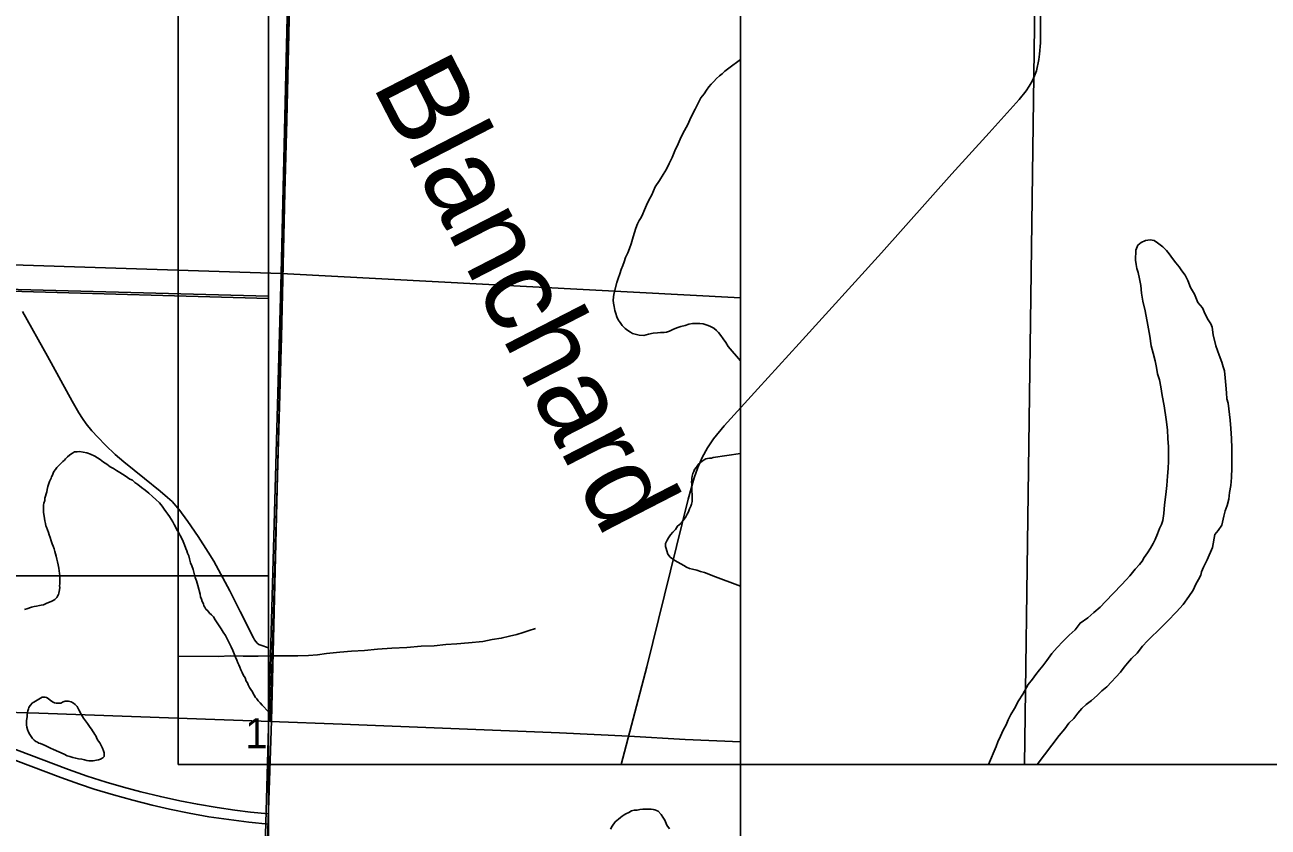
# Model space of a CAD drawing. Extents: x 0 to 68, y 0 to 52.9.
# Drawn here: x 49.292 to 51.122, y 34.369 to 35.551 of the extents above; entities that cross this region are included whole.
import ezdxf

# ---------------------------------------------------------------- set-up
doc = ezdxf.new("R2010")
doc.units = 0
for name, color, linetype in [('Default', 7, 'Continuous'), ('GM_X_Minor_Lake', 7, 'Continuous'), ('GM_X_Minor_River', 7, 'Continuous'), ('GM_X_State_Route', 7, 'Continuous'), ('GM_X_Township', 7, 'Continuous'), ('GM_X_Township_Road', 7, 'Continuous')]:
    doc.layers.add(name, color=color, linetype=linetype)

msp = doc.modelspace()

# ---------------------------------------------------------------- linework, layer by layer
at = {"layer": 'Default'}
for p, q in [((49.5172, 34.4614), (49.5172, 52.9414)), ((50.3451, 32.7683), (50.3451, 42.0083)), ((49.6501, 31.1431), (49.6501, 38.5351)), ((42.2581, 34.7391), (49.6501, 34.7391)), ((49.5172, 34.4614), (67.9972, 34.4614))]:
    msp.add_line(p, q, dxfattribs=at)
for points in [[(49.5172, 37.0651), (50.798, 37.0352), (50.7632, 34.4614)], [(50.3101, 35.4718), (50.3142, 35.4758), (50.3182, 35.4788), (50.3222, 35.4828), (50.3282, 35.4868), (50.3451, 35.4998)], [(50.3451, 35.0558), (50.3273, 35.0769), (50.3238, 35.083), (50.3198, 35.0885), (50.3163, 35.093), (50.3128, 35.0976), (50.3098, 35.1006), (50.3058, 35.1041), (50.3032, 35.1056), (50.3002, 35.1071), (50.2962, 35.1086), (50.2902, 35.1102), (50.2852, 35.1107), (50.2797, 35.1107), (50.2747, 35.1107), (50.2691, 35.1097), (50.2636, 35.1077), (50.2576, 35.1063), (50.2516, 35.1043), (50.2455, 35.1018), (50.2405, 35.0998), (50.2365, 35.0983), (50.233, 35.0978), (50.2275, 35.0978), (50.223, 35.0973), (50.2164, 35.0964), (50.2099, 35.0949), (50.2029, 35.0934), (50.1958, 35.0939), (50.1903, 35.0949), (50.1863, 35.096), (50.1833, 35.098), (50.1793, 35.1005), (50.1753, 35.1035), (50.1708, 35.1081), (50.1678, 35.1121), (50.1653, 35.1161), (50.1633, 35.1206), (50.1618, 35.1256), (50.1603, 35.1302), (50.1593, 35.1357), (50.1583, 35.1407), (50.1578, 35.1452), (50.1584, 35.1497), (50.1589, 35.1542), (50.1629, 35.1713), (50.1649, 35.1773), (50.1675, 35.1838), (50.1695, 35.1903), (50.172, 35.1963), (50.174, 35.2018), (50.1761, 35.2079), (50.1791, 35.2149), (50.1816, 35.2214), (50.1841, 35.2284), (50.1872, 35.2384), (50.1892, 35.2449), (50.1912, 35.2515), (50.1937, 35.2575), (50.1962, 35.2625), (50.1988, 35.267), (50.2013, 35.2725), (50.2038, 35.2785), (50.2068, 35.285), (50.2104, 35.2925), (50.2149, 35.3005), (50.2194, 35.3121), (50.226, 35.3216), (50.2315, 35.3306), (50.2361, 35.3381), (50.2401, 35.3466), (50.2446, 35.3556), (50.2487, 35.3651), (50.2532, 35.3757), (50.2577, 35.3857), (50.2628, 35.3952), (50.2678, 35.4042), (50.2719, 35.4142), (50.2784, 35.4267), (50.283, 35.4353), (50.287, 35.4433), (50.2915, 35.4493), (50.295, 35.4548), (50.2986, 35.4593), (50.3021, 35.4633), (50.3061, 35.4673), (50.3101, 35.4718)], [(50.3451, 33.8265), (49.6321, 33.8651), (49.6691, 35.1845), (50.3451, 35.1488)], [(49.6501, 34.1105), (49.1337, 34.1352), (49.1705, 35.1638), (49.6501, 35.1513)], [(49.4263, 34.8941), (49.4219, 34.8973), (49.4171, 34.8998), (49.4123, 34.9034), (49.4075, 34.9066), (49.4023, 34.9106), (49.3943, 34.9155), (49.3883, 34.9183), (49.3827, 34.9203), (49.3718, 34.9224), (49.3686, 34.922), (49.3666, 34.9216), (49.3646, 34.9216), (49.3618, 34.92), (49.3594, 34.9184), (49.3574, 34.9168), (49.3545, 34.9144), (49.3513, 34.9116), (49.3497, 34.9096), (49.3473, 34.9076), (49.3453, 34.9056), (49.3433, 34.9036), (49.3413, 34.9016), (49.3385, 34.8988), (49.3364, 34.896), (49.3344, 34.8928), (49.3332, 34.8904), (49.332, 34.8876), (49.3308, 34.8852), (49.33, 34.8832), (49.3292, 34.8812), (49.328, 34.878), (49.3264, 34.8736), (49.3255, 34.8708), (49.3243, 34.8664), (49.3239, 34.8631), (49.3227, 34.8599), (49.3219, 34.8567), (49.3211, 34.8535), (49.3207, 34.8503), (49.3195, 34.8463), (49.3191, 34.8431), (49.319, 34.8399), (49.319, 34.8375), (49.319, 34.8355), (49.319, 34.8327), (49.3202, 34.8234), (49.321, 34.8202), (49.3218, 34.8162), (49.3226, 34.813), (49.3234, 34.8106), (49.3246, 34.807), (49.3262, 34.8029), (49.3274, 34.7993), (49.3286, 34.7957), (49.3302, 34.7909), (49.3318, 34.7865), (49.333, 34.7829), (49.3346, 34.7788), (49.3358, 34.7752), (49.3366, 34.7716), (49.3377, 34.768), (49.3385, 34.7636), (49.3397, 34.7596), (49.3405, 34.7551), (49.3413, 34.7503), (49.3421, 34.7467), (49.3425, 34.7427), (49.3429, 34.7395), (49.3429, 34.7355), (49.3429, 34.7315), (49.3429, 34.7274), (49.3425, 34.7242), (49.3429, 34.7218), (49.3424, 34.7186), (49.342, 34.7162), (49.3416, 34.7138), (49.3408, 34.7114), (49.3396, 34.7094), (49.3384, 34.707), (49.3356, 34.7042), (49.3332, 34.703), (49.33, 34.7014), (49.3263, 34.6998), (49.3227, 34.6982), (49.3191, 34.6966), (49.3155, 34.6958), (49.3131, 34.6954), (49.3087, 34.6946), (49.3051, 34.6939), (49.3014, 34.6931), (49.2942, 34.6907), (49.291, 34.6895)], [(50.3451, 34.724), (50.3044, 34.7389), (50.2984, 34.7414), (50.2924, 34.744), (50.2863, 34.7455), (50.2808, 34.7475), (50.2743, 34.749), (50.2703, 34.7501), (50.2658, 34.7521), (50.2618, 34.7541), (50.2573, 34.7566), (50.2528, 34.7591), (50.2487, 34.7617), (50.2452, 34.7642), (50.2417, 34.7667), (50.2382, 34.7712), (50.2367, 34.7758), (50.2357, 34.7793), (50.2347, 34.7823), (50.2348, 34.7868), (50.2373, 34.7918), (50.2393, 34.7953), (50.2423, 34.7993), (50.2458, 34.8033), (50.2494, 34.8073), (50.2524, 34.8123), (50.2574, 34.8163), (50.2609, 34.8208), (50.2645, 34.8258), (50.2665, 34.8298), (50.2685, 34.8333), (50.27, 34.8378), (50.272, 34.8419), (50.273, 34.8449), (50.274, 34.8484), (50.2741, 34.8534), (50.2736, 34.8694), (50.2736, 34.874), (50.2731, 34.8775), (50.2736, 34.8805), (50.2736, 34.883), (50.2741, 34.886), (50.2751, 34.89), (50.2767, 34.893), (50.2777, 34.896), (50.2802, 34.899), (50.2827, 34.903), (50.2862, 34.906), (50.2887, 34.908), (50.2917, 34.91), (50.2943, 34.9115), (50.2968, 34.912), (50.2998, 34.9125), (50.3023, 34.9125), (50.3048, 34.9135), (50.3451, 34.9191)], [(49.6501, 34.5387), (49.6411, 34.5487), (49.6379, 34.5519), (49.6351, 34.5551), (49.6331, 34.5579), (49.6311, 34.56), (49.6291, 34.5632), (49.6279, 34.5656), (49.6267, 34.568), (49.6243, 34.5716), (49.6223, 34.5748), (49.6203, 34.5785), (49.6191, 34.5813), (49.6175, 34.5841), (49.6159, 34.5889), (49.6135, 34.5925), (49.6115, 34.5965), (49.6095, 34.6006), (49.6079, 34.6046), (49.6067, 34.6078), (49.6051, 34.611), (49.6035, 34.615), (49.6015, 34.6194), (49.5995, 34.6243), (49.5975, 34.6291), (49.5955, 34.6343), (49.5919, 34.6412), (49.5895, 34.6464), (49.5867, 34.6512), (49.5835, 34.656), (49.5807, 34.6609), (49.5775, 34.6653), (49.5747, 34.6697), (49.5719, 34.6741), (49.5695, 34.6785), (49.5663, 34.6818), (49.5635, 34.6842), (49.5611, 34.6874), (49.5579, 34.6902), (49.5563, 34.693), (49.5551, 34.695), (49.5543, 34.6979), (49.5527, 34.7011), (49.5515, 34.7047), (49.5503, 34.7083), (49.5495, 34.7119), (49.5464, 34.7248), (49.544, 34.7316), (49.5424, 34.7368), (49.5408, 34.7424), (49.5392, 34.7485), (49.5372, 34.7537), (49.5356, 34.7585), (49.534, 34.7641), (49.5328, 34.7686), (49.5312, 34.7726), (49.53, 34.7758), (49.5284, 34.7794), (49.5268, 34.7846), (49.5244, 34.7895), (49.5224, 34.7943), (49.52, 34.7987), (49.5176, 34.8035), (49.5152, 34.8071), (49.5133, 34.8112), (49.5113, 34.8148), (49.5093, 34.8188), (49.5069, 34.8228), (49.5045, 34.8264), (49.5021, 34.8301), (49.4993, 34.8337), (49.4965, 34.8373), (49.4937, 34.8417), (49.4897, 34.8466), (49.4844, 34.8514), (49.4792, 34.8562), (49.474, 34.8611), (49.4684, 34.8651), (49.4632, 34.8691), (49.458, 34.8735), (49.4536, 34.8768), (49.45, 34.88), (49.446, 34.8816), (49.4428, 34.884), (49.4392, 34.8865), (49.4352, 34.8889), (49.4312, 34.8913), (49.4263, 34.8941)], [(50.154, 34.3657), (50.1565, 34.3702), (50.1605, 34.3767), (50.1656, 34.3807), (50.1686, 34.3832), (50.1711, 34.3852), (50.1741, 34.3872), (50.1766, 34.3887), (50.1806, 34.3907), (50.1847, 34.3927), (50.1887, 34.3937), (50.1932, 34.3941), (50.1972, 34.3951), (50.2012, 34.3956), (50.2072, 34.3956), (50.2107, 34.3956), (50.2138, 34.3956), (50.2168, 34.3951), (50.2193, 34.3946), (50.2238, 34.3925), (50.2283, 34.3875), (50.2308, 34.3835), (50.2338, 34.379), (50.2368, 34.3719), (50.2408, 34.3664)]]:
    msp.add_lwpolyline(points, dxfattribs=at)
for points in [[(48.3843, 36.5523), (49.6996, 36.5084), (49.6691, 35.1845), (48.3458, 35.227)], [(48.3458, 35.227), (49.6691, 35.1845), (49.6321, 33.8651), (48.3149, 33.9086)]]:
    msp.add_lwpolyline(points, close=True, dxfattribs=at)
at = {"layer": 'GM_X_Minor_Lake'}
for points in [[(49.3172, 34.5606), (49.3047, 34.553), (49.3027, 34.5518), (49.2995, 34.5482), (49.2975, 34.545), (49.2967, 34.543), (49.2959, 34.5402), (49.2955, 34.5378), (49.2947, 34.535), (49.2947, 34.5318), (49.2942, 34.5285), (49.2938, 34.5261), (49.2938, 34.5225), (49.2938, 34.5197), (49.2946, 34.5161), (49.2954, 34.5125), (49.297, 34.5089), (49.2986, 34.5053), (49.3006, 34.5024), (49.3026, 34.4996), (49.3054, 34.4972), (49.3078, 34.4952), (49.3102, 34.494), (49.3122, 34.4928), (49.3146, 34.492), (49.3178, 34.4907), (49.3214, 34.4891), (49.3255, 34.4871), (49.3295, 34.4851), (49.3339, 34.4831), (49.3495, 34.4762), (49.3539, 34.4738), (49.3575, 34.473), (49.3619, 34.4717), (49.3664, 34.4705), (49.3704, 34.4697), (49.3752, 34.4689), (49.3792, 34.4681), (49.3828, 34.4673), (49.386, 34.4664), (49.3888, 34.4668), (49.392, 34.4668), (49.3944, 34.4672), (49.3969, 34.4676), (49.4001, 34.468), (49.4029, 34.4688), (49.4065, 34.4708)], [(49.3172, 34.5606), (49.3196, 34.5606), (49.3212, 34.5602), (49.3236, 34.5597), (49.3256, 34.5585), (49.3288, 34.5561), (49.332, 34.5533), (49.3352, 34.5521), (49.3376, 34.5513), (49.3401, 34.5513), (49.3421, 34.5513), (49.3445, 34.5517), (49.3477, 34.5533), (49.3509, 34.5544), (49.3537, 34.5544), (49.3557, 34.5544), (49.3577, 34.554), (49.3597, 34.5536), (49.3629, 34.5516), (49.3657, 34.5496), (49.3685, 34.5464), (49.3701, 34.5435), (49.3709, 34.5415), (49.3737, 34.5363), (49.3749, 34.5343), (49.3777, 34.5295), (49.3837, 34.5214), (49.3857, 34.5186), (49.3877, 34.5158), (49.3897, 34.513), (49.3913, 34.5106), (49.3929, 34.5078), (49.3945, 34.5053), (49.3961, 34.5033), (49.3969, 34.5009), (49.3985, 34.4977), (49.3997, 34.4957), (49.4017, 34.4929), (49.4033, 34.4901), (49.4049, 34.4872), (49.4057, 34.4852), (49.4073, 34.4812), (49.4085, 34.4784), (49.4085, 34.4756), (49.4081, 34.4732), (49.4065, 34.4708), (49.4029, 34.4688), (49.4001, 34.468), (49.3969, 34.4676), (49.3944, 34.4672), (49.392, 34.4668), (49.3888, 34.4668), (49.386, 34.4664), (49.3828, 34.4673), (49.3792, 34.4681), (49.3752, 34.4689), (49.3704, 34.4697), (49.3664, 34.4705), (49.3619, 34.4717), (49.3575, 34.473), (49.3539, 34.4738), (49.3495, 34.4762), (49.3339, 34.4831), (49.3295, 34.4851), (49.3255, 34.4871), (49.3214, 34.4891), (49.3178, 34.4907), (49.3146, 34.492), (49.3122, 34.4928), (49.3102, 34.494), (49.3078, 34.4952), (49.3054, 34.4972), (49.3026, 34.4996), (49.3006, 34.5024), (49.2986, 34.5053), (49.297, 34.5089), (49.2954, 34.5125), (49.2946, 34.5161), (49.2938, 34.5197), (49.2938, 34.5225), (49.2938, 34.5261), (49.2942, 34.5285), (49.2947, 34.5318), (49.2947, 34.535), (49.2955, 34.5378), (49.2959, 34.5402), (49.2967, 34.543), (49.2975, 34.545), (49.2995, 34.5482), (49.3027, 34.5518), (49.3047, 34.553), (49.3172, 34.5606)], [(49.4065, 34.4708), (49.4081, 34.4732), (49.4085, 34.4756), (49.4085, 34.4784), (49.4073, 34.4812), (49.4057, 34.4852), (49.4049, 34.4872), (49.4033, 34.4901), (49.4017, 34.4929), (49.3997, 34.4957), (49.3985, 34.4977), (49.3969, 34.5009), (49.3961, 34.5033), (49.3945, 34.5053), (49.3929, 34.5078), (49.3913, 34.5106), (49.3897, 34.513), (49.3877, 34.5158), (49.3857, 34.5186), (49.3837, 34.5214), (49.3777, 34.5295), (49.3749, 34.5343), (49.3737, 34.5363), (49.3709, 34.5415), (49.3701, 34.5435), (49.3685, 34.5464), (49.3657, 34.5496), (49.3629, 34.5516), (49.3597, 34.5536), (49.3577, 34.554), (49.3557, 34.5544), (49.3537, 34.5544), (49.3509, 34.5544), (49.3477, 34.5533), (49.3445, 34.5517), (49.3421, 34.5513), (49.3401, 34.5513), (49.3376, 34.5513), (49.3352, 34.5521), (49.332, 34.5533), (49.3288, 34.5561), (49.3256, 34.5585), (49.3236, 34.5597), (49.3212, 34.5602), (49.3196, 34.5606), (49.3172, 34.5606)]]:
    msp.add_lwpolyline(points, dxfattribs=at)
at = {"layer": 'GM_X_Minor_River'}
for points in [[(50.7819, 34.4614), (50.8144, 34.5039), (50.8226, 34.5139), (50.8287, 34.5219), (50.8358, 34.5288), (50.8419, 34.5368), (50.848, 34.5438), (50.8541, 34.5497), (50.8622, 34.5557), (50.8703, 34.5626), (50.8774, 34.5696), (50.8845, 34.5755), (50.9048, 34.5974), (50.9099, 34.6044), (50.915, 34.6104), (50.9211, 34.6174), (50.9292, 34.6253), (50.9373, 34.6353), (50.9445, 34.6432), (50.9516, 34.6502), (50.9587, 34.6572), (50.9658, 34.6641), (50.9739, 34.6721), (50.9871, 34.686), (50.9972, 34.6969), (51.0054, 34.7089), (51.0115, 34.7179), (51.0156, 34.7269), (51.0197, 34.7339), (51.0228, 34.7399), (51.0238, 34.7449), (51.0269, 34.7519), (51.0321, 34.7629), (51.0403, 34.7809), (51.0435, 34.7999), (51.0486, 34.8059), (51.0537, 34.8139), (51.0568, 34.8269), (51.0589, 34.8349), (51.062, 34.8429), (51.0641, 34.852), (51.0652, 34.862), (51.0673, 34.872), (51.0684, 34.8841), (51.0686, 34.8981), (51.0687, 34.9112), (51.0689, 34.9273), (51.068, 34.9413), (51.0671, 34.9564), (51.0663, 34.9685), (51.0635, 34.9936), (51.0615, 34.9997), (51.0606, 35.0087), (51.0597, 35.0198), (51.0588, 35.0308), (51.0579, 35.0409), (51.056, 35.0469), (51.054, 35.054), (51.0501, 35.0641), (51.0452, 35.0782), (51.0414, 35.0943), (51.0395, 35.1054), (51.0375, 35.1104), (51.0336, 35.1165), (51.0296, 35.1246), (51.0257, 35.1337), (51.0187, 35.1418), (51.0138, 35.1539), (51.0079, 35.164), (51.004, 35.1741), (51.0001, 35.1822), (50.9951, 35.1882), (50.9911, 35.1943), (50.9862, 35.2004), (50.9812, 35.2065), (50.9762, 35.2136), (50.9723, 35.2186), (50.9673, 35.2237), (50.9593, 35.2298), (50.9543, 35.2329), (50.9483, 35.2339), (50.9413, 35.233), (50.9352, 35.2301), (50.9301, 35.2261), (50.9271, 35.2191), (50.9269, 35.204), (50.9279, 35.198), (50.9288, 35.1919), (50.9308, 35.1859)], [(50.9308, 35.1859), (50.9327, 35.1768), (50.9346, 35.1668), (50.9355, 35.1557), (50.9374, 35.1436), (50.9412, 35.1295), (50.9451, 35.1084), (50.9479, 35.0923), (50.9498, 35.0782), (50.9527, 35.0671), (50.9556, 35.056), (50.9575, 35.046), (50.9594, 35.0369), (50.9623, 35.0278), (50.9643, 35.0178), (50.9661, 35.0047), (50.969, 34.9896), (50.9718, 34.9695), (50.9737, 34.9544), (50.9745, 34.9413), (50.9754, 34.9292), (50.9753, 34.9192), (50.9752, 34.9081), (50.9751, 34.8971), (50.974, 34.8861), (50.9729, 34.872), (50.9717, 34.859), (50.9696, 34.8439), (50.9684, 34.8309), (50.9673, 34.8208), (50.9653, 34.8148), (50.9622, 34.8088), (50.9591, 34.8008), (50.956, 34.7928), (50.9529, 34.7868), (50.9488, 34.7798), (50.9447, 34.7728), (50.9396, 34.7659), (50.9366, 34.7609), (50.9325, 34.7559), (50.9264, 34.7489), (50.9223, 34.7439), (50.9183, 34.739), (50.9132, 34.733), (50.9061, 34.726), (50.8827, 34.7011), (50.8746, 34.6932), (50.8655, 34.6852), (50.8564, 34.6773), (50.8452, 34.6694), (50.8381, 34.6594), (50.829, 34.6515), (50.8198, 34.6425), (50.8117, 34.6336), (50.8036, 34.6246), (50.7965, 34.6146), (50.7903, 34.6067), (50.7853, 34.6007), (50.7802, 34.5937), (50.7751, 34.5867), (50.769, 34.5788), (50.7608, 34.5648), (50.7547, 34.5548), (50.7485, 34.5438), (50.7434, 34.5348), (50.7393, 34.5268), (50.7362, 34.5198), (50.7321, 34.5118), (50.728, 34.5028), (50.7239, 34.4948), (50.7218, 34.4878), (50.7102, 34.4614)], [(49.5172, 34.621), (49.5766, 34.6203), (49.5937, 34.6212), (49.6128, 34.621), (49.6349, 34.6207), (49.656, 34.6215), (49.6761, 34.6213), (49.6932, 34.6211), (49.7093, 34.622), (49.7223, 34.6228), (49.7354, 34.6247), (49.7555, 34.6265), (49.7726, 34.6283), (49.7917, 34.6292), (49.8109, 34.631), (49.832, 34.6327), (49.8541, 34.6335), (49.8752, 34.6353), (49.8943, 34.6361), (49.9114, 34.6379), (49.9275, 34.6388), (49.9446, 34.6406), (49.9657, 34.6424), (49.9798, 34.6453), (49.9929, 34.6471), (50.005, 34.65), (50.0161, 34.6529), (50.0251, 34.6558), (50.0342, 34.6588), (50.0433, 34.6617)]]:
    msp.add_lwpolyline(points, dxfattribs=at)
at = {"layer": 'GM_X_State_Route'}
for points in [[(49.149, 34.5321), (49.2973, 34.476), (49.3556, 34.4538), (49.383, 34.4441), (49.4114, 34.4352), (49.4369, 34.4277), (49.4623, 34.4208), (49.491, 34.4138), (49.5199, 34.4075), (49.5457, 34.4026), (49.5749, 34.3977), (49.6009, 34.394), (49.6238, 34.3912), (49.6501, 34.3887)], [(49.2561, 34.4756), (49.3444, 34.4421), (49.3719, 34.432), (49.3937, 34.4248), (49.422, 34.4163), (49.4504, 34.4084), (49.479, 34.4011), (49.5046, 34.3953), (49.5335, 34.3894), (49.5626, 34.3843), (49.5918, 34.38), (49.6211, 34.3764), (49.6501, 34.3735)]]:
    msp.add_lwpolyline(points, dxfattribs=at)
at = {"layer": 'GM_X_Township'}
for points in [[(44.7776, 37.9316), (45.7636, 37.9078), (45.7815, 37.9075), (46.4354, 37.887), (47.0934, 37.8749), (47.9758, 37.8521), (48.4292, 37.8378), (49.0919, 37.8129), (49.7424, 37.7891), (49.7157, 36.9972), (49.7077, 36.748), (49.6951, 36.1805), (49.6872, 35.8521), (49.6545, 34.5254), (49.6326, 33.8658), (49.6189, 33.2067), (49.6098, 32.7683)], [(49.6501, 35.1479), (49.27, 35.1583), (49.1679, 35.1597), (48.6476, 35.1787), (48.1174, 35.1987), (47.7547, 35.2101), (47.0487, 35.2284), (46.5224, 35.238), (45.9992, 35.2545), (45.9849, 35.2547), (45.1961, 35.2737)]]:
    msp.add_lwpolyline(points, dxfattribs=at)
at = {"layer": 'GM_X_Township_Road'}
for points in [[(49.688, 35.8492), (49.6879, 35.8446), (49.6849, 35.7504), (49.677, 35.4103), (49.6744, 35.3038), (49.6694, 35.0907), (49.663, 34.8695), (49.6534, 34.5335), (49.6531, 34.5245)], [(50.1693, 34.4614), (50.2072, 34.6052), (50.2681, 34.8521), (50.2769, 34.8835), (50.2823, 34.8988), (50.2889, 34.9135), (50.2966, 34.9276), (50.3057, 34.9411), (50.3211, 34.96), (50.3708, 35.0145), (50.4316, 35.0812), (50.5527, 35.2149), (50.6562, 35.3313), (50.7115, 35.3917), (50.7553, 35.4407), (50.7658, 35.4537), (50.7704, 35.4606), (50.7746, 35.4679), (50.778, 35.4755), (50.7809, 35.4833), (50.7847, 35.4996), (50.7857, 35.5078), (50.7869, 35.5244), (50.7876, 35.6147)], [(49.2879, 35.1284), (49.3248, 35.0625), (49.3612, 34.9963), (49.3709, 34.9792), (49.3762, 34.971), (49.382, 34.9631), (49.3903, 34.9529), (49.399, 34.9432), (49.4104, 34.9315), (49.4247, 34.918), (49.4371, 34.9072), (49.4676, 34.8823), (49.4905, 34.8637), (49.5016, 34.8546), (49.5083, 34.8484), (49.5168, 34.8387), (49.5182, 34.8371), (49.5314, 34.8192), (49.5469, 34.7969), (49.5616, 34.7739), (49.5697, 34.7607), (49.5935, 34.717), (49.6087, 34.6868), (49.628, 34.6476), (49.6297, 34.6448), (49.6315, 34.6423), (49.6337, 34.64), (49.6362, 34.6382), (49.6389, 34.6369), (49.6501, 34.6332)], [(48.3309, 34.5717), (48.4763, 34.5668), (48.7342, 34.5564), (49.1277, 34.5429), (49.2465, 34.5387), (49.3121, 34.5366), (49.6531, 34.5245)], [(49.6531, 34.5245), (49.7589, 34.5208), (50.0785, 34.5077), (50.181, 34.5027), (50.2635, 34.4982), (50.3451, 34.4945)]]:
    msp.add_lwpolyline(points, dxfattribs=at)

# ---------------------------------------------------------------- texts
at = {"layer": 'Default'}
for s, height, rotation, p in [('Blanchard', 0.12505, 297.2314, (49.8021, 35.4623)), ('1', 0.0442, 0, (49.6159, 34.4852))]:
    msp.add_text(s, height=height, rotation=rotation, dxfattribs=at).set_placement(p)

doc.saveas('drawing.dxf')
